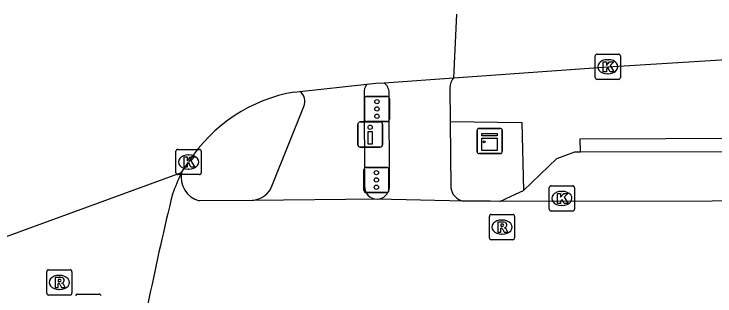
# Model space of a CAD drawing. Extents: x 160732 to 162105, y 387428 to 388479.
# Drawn here: x 161302.41 to 161330.2, y 388329.93 to 388341.11 of the extents above; entities that cross this region are included whole.
import ezdxf

# ---------------------------------------------------------------- set-up
doc = ezdxf.new("R2010")
doc.units = 0
for name, color, linetype in [('IMGEO_Berm_groen', 7, 'Continuous'), ('IMGEO_Drukknoppaal', 7, 'Continuous'), ('IMGEO_Fietspad_open', 7, 'Continuous'), ('IMGEO_Kast', 7, 'Continuous'), ('IMGEO_Kolk', 7, 'Continuous'), ('IMGEO_Parkeervlak_open', 7, 'Continuous'), ('IMGEO_Rijbaan_lokaal_gesloten', 7, 'Continuous'), ('IMGEO_Rijbaan_lokaal_open', 7, 'Continuous'), ('IMGEO_Rijbaan_regionaal_gesloten', 7, 'Continuous'), ('IMGEO_Rioolput', 7, 'Continuous'), ('IMGEO_Verkeersregelinstallatiepaal', 7, 'Continuous'), ('IMGEO_Voetpad_open', 7, 'Continuous')]:
    doc.layers.add(name, color=color, linetype=linetype)

msp = doc.modelspace()

# ---------------------------------------------------------------- linework, layer by layer
at = {"layer": 'IMGEO_Berm_groen'}
msp.add_lwpolyline([(161319.7, 388336.853), (161322.538, 388336.806), (161322.616, 388334.119)], dxfattribs=at)
at = {"layer": 'IMGEO_Drukknoppaal'}
for p, q in [((161316.036, 388335.931), (161316.036, 388336.731)), ((161316.036, 388336.731), (161316.036, 388335.931)), ((161316.136, 388336.831), (161316.926, 388336.831)), ((161316.926, 388336.831), (161316.136, 388336.831)), ((161317.026, 388336.731), (161317.026, 388335.931)), ((161317.026, 388335.931), (161317.026, 388336.731)), ((161316.926, 388335.831), (161316.136, 388335.831)), ((161316.136, 388335.831), (161316.926, 388335.831))]:
    msp.add_line(p, q, dxfattribs=at)
msp.add_lwpolyline([(161316.606, 388336.456), (161316.606, 388335.956), (161316.456, 388335.956), (161316.456, 388336.456), (161316.606, 388336.456)], dxfattribs=at)
msp.add_circle((161316.531, 388336.621), 0.085, dxfattribs=at)
for centre, start, end in [((161316.136, 388336.731), 90, 180), ((161316.136, 388336.731), 90, 180), ((161316.926, 388336.731), 0, 90), ((161316.926, 388336.731), 360, 90), ((161316.136, 388335.931), 180, 270), ((161316.136, 388335.931), 180, 270), ((161316.926, 388335.931), 270, 0), ((161316.926, 388335.931), 270, 0)]:
    msp.add_arc(centre, 0.1, start, end, dxfattribs=at)
at = {"layer": 'IMGEO_Fietspad_open'}
for points in [[(161316.291, 388337.956), (161316.309, 388334.297)], [(161312.657, 388334.349), (161313.9, 388337.45)]]:
    msp.add_lwpolyline(points, dxfattribs=at)
for centre, radius, start, end in [((161316.793, 388338.004), 0.505, 140.3226, 185.4284), ((161313.451, 388337.645), 0.489, 336.4733, 53.559), ((161311.802, 388334.618), 0.897, 273.3463, 342.5319), ((161316.804, 388334.269), 0.496, 176.7599, 270.2105)]:
    msp.add_arc(centre, radius, start, end, dxfattribs=at)
at = {"layer": 'IMGEO_Kast'}
for p, q in [((161320.77, 388335.653), (161320.77, 388336.494)), ((161320.77, 388336.494), (161320.77, 388335.653)), ((161320.845, 388336.578), (161321.686, 388336.578)), ((161321.686, 388336.578), (161320.845, 388336.578)), ((161321.77, 388336.503), (161321.77, 388335.662)), ((161321.77, 388335.662), (161321.77, 388336.503)), ((161321.695, 388335.578), (161320.854, 388335.578)), ((161320.854, 388335.578), (161321.695, 388335.578))]:
    msp.add_line(p, q, dxfattribs=at)
for points in [[(161320.965, 388336.368), (161321.565, 388336.368), (161321.565, 388336.283), (161320.965, 388336.283), (161320.965, 388336.368)], [(161320.965, 388336.193), (161321.565, 388336.193), (161321.565, 388335.704), (161320.965, 388335.704), (161320.965, 388336.193)]]:
    msp.add_lwpolyline(points, dxfattribs=at)
msp.add_circle((161321.049, 388336.042), 0.0377, dxfattribs=at)
for centre, start, end in [((161320.848, 388336.5), 92.4484, 184.2845), ((161320.848, 388336.5), 92.4484, 184.2845), ((161321.692, 388336.5), 2.4484, 94.2845), ((161321.692, 388336.5), 2.4484, 94.2845), ((161320.848, 388335.656), 182.4484, 274.2845), ((161320.848, 388335.656), 182.4484, 274.2845), ((161321.692, 388335.656), 272.4484, 4.2845), ((161321.692, 388335.656), 272.4484, 4.2845)]:
    msp.add_arc(centre, 0.0779, start, end, dxfattribs=at)
at = {"layer": 'IMGEO_Kolk'}
for p, q in [((161325.452, 388338.595), (161325.452, 388339.447)), ((161325.527, 388339.521), (161326.379, 388339.521)), ((161326.453, 388339.447), (161326.453, 388338.595)), ((161325.94, 388339.301), (161325.965, 388339.301)), ((161325.963, 388338.741), (161325.938, 388338.741)), ((161326.379, 388338.521), (161325.527, 388338.521)), ((161308.832, 388334.818), (161308.832, 388335.67)), ((161308.907, 388335.744), (161309.759, 388335.744)), ((161309.833, 388335.67), (161309.833, 388334.818)), ((161309.32, 388335.524), (161309.345, 388335.524)), ((161309.759, 388334.744), (161308.907, 388334.744)), ((161309.343, 388334.964), (161309.318, 388334.964)), ((161323.631, 388333.373), (161323.631, 388334.225)), ((161323.706, 388334.299), (161324.558, 388334.299)), ((161324.632, 388334.225), (161324.632, 388333.373)), ((161324.119, 388334.079), (161324.144, 388334.079)), ((161324.142, 388333.519), (161324.117, 388333.519)), ((161324.558, 388333.299), (161323.706, 388333.299))]:
    msp.add_line(p, q, dxfattribs=at)
for points in [[(161325.452, 388338.595), (161325.452, 388339.447)], [(161325.527, 388339.521), (161326.379, 388339.521)], [(161326.453, 388339.447), (161326.453, 388338.595)], [(161325.773, 388339.221), (161325.896, 388339.221), (161325.896, 388339.07), (161326.026, 388339.221), (161326.19, 388339.221), (161326.044, 388339.07), (161326.197, 388338.821), (161326.045, 388338.821), (161325.96, 388338.985), (161325.896, 388338.918), (161325.896, 388338.821), (161325.773, 388338.821), (161325.773, 388339.221)], [(161326.379, 388338.521), (161325.527, 388338.521)], [(161308.832, 388334.818), (161308.832, 388335.67)], [(161308.907, 388335.744), (161309.759, 388335.744)], [(161309.833, 388335.67), (161309.833, 388334.818)], [(161309.153, 388335.444), (161309.276, 388335.444), (161309.276, 388335.293), (161309.406, 388335.444), (161309.57, 388335.444), (161309.424, 388335.293), (161309.577, 388335.044), (161309.425, 388335.044), (161309.34, 388335.208), (161309.276, 388335.141), (161309.276, 388335.044), (161309.153, 388335.044), (161309.153, 388335.444)], [(161309.759, 388334.744), (161308.907, 388334.744)], [(161323.631, 388333.373), (161323.631, 388334.225)], [(161323.706, 388334.299), (161324.558, 388334.299)], [(161324.632, 388334.225), (161324.632, 388333.373)], [(161323.952, 388333.999), (161324.075, 388333.999), (161324.075, 388333.848), (161324.205, 388333.999), (161324.369, 388333.999), (161324.223, 388333.848), (161324.376, 388333.599), (161324.224, 388333.599), (161324.139, 388333.763), (161324.075, 388333.696), (161324.075, 388333.599), (161323.952, 388333.599), (161323.952, 388333.999)], [(161324.558, 388333.299), (161323.706, 388333.299)]]:
    msp.add_lwpolyline(points, dxfattribs=at)
for centre, start, end in [((161325.529, 388339.445), 91.552, 178.448), ((161325.529, 388339.445), 91.552, 178.448), ((161326.377, 388339.445), 1.552, 88.448), ((161326.377, 388339.445), 1.552, 88.448), ((161325.529, 388338.597), 181.552, 268.448), ((161325.529, 388338.597), 181.552, 268.448), ((161326.377, 388338.597), 271.552, 358.448), ((161326.377, 388338.597), 271.552, 358.448), ((161308.909, 388335.668), 91.552, 178.448), ((161308.909, 388335.668), 91.552, 178.448), ((161309.757, 388335.668), 1.552, 88.448), ((161309.757, 388335.668), 1.552, 88.448), ((161308.909, 388334.82), 181.552, 268.448), ((161308.909, 388334.82), 181.552, 268.448), ((161309.757, 388334.82), 271.552, 358.448), ((161309.757, 388334.82), 271.552, 358.448), ((161323.708, 388334.223), 91.552, 178.448), ((161323.708, 388334.223), 91.552, 178.448), ((161324.556, 388334.223), 1.552, 88.448), ((161324.556, 388334.223), 1.552, 88.448), ((161323.708, 388333.375), 181.552, 268.448), ((161323.708, 388333.375), 181.552, 268.448), ((161324.556, 388333.375), 271.552, 358.448), ((161324.556, 388333.375), 271.552, 358.448)]:
    msp.add_arc(centre, 0.0765, start, end, dxfattribs=at)
for centre, major_axis, ratio, start_param, end_param in [((161325.939, 388339.021), (-0.387, 0.002), 0.722429, 4.712389, 7.853982), ((161325.964, 388339.021), (-0.39, 0.002), 0.717154, 1.570796, 4.712389), ((161309.319, 388335.244), (-0.387, 0.002), 0.722429, 4.712389, 7.853982), ((161309.344, 388335.244), (-0.39, 0.002), 0.717154, 1.570796, 4.712389), ((161324.118, 388333.799), (-0.387, 0.002), 0.722429, 4.712389, 7.853982), ((161324.143, 388333.799), (-0.39, 0.002), 0.717154, 1.570796, 4.712389)]:
    msp.add_ellipse(centre, major_axis=major_axis, ratio=ratio, start_param=start_param, end_param=end_param, dxfattribs=at)
at = {"layer": 'IMGEO_Parkeervlak_open'}
for points in [[(161322.616, 388334.119), (161323.933, 388335.387), (161324.643, 388335.65), (161324.864, 388335.643)], [(161321.672, 388333.684), (161322.124, 388333.892), (161322.616, 388334.119)]]:
    msp.add_lwpolyline(points, dxfattribs=at)
at = {"layer": 'IMGEO_Rijbaan_lokaal_gesloten'}
for centre, radius, start, end in [((161323.964, 388328.084), 16.367, 155.6841, 158.9137), ((161426.415, 388305.435), 121.132, 166.37321, 170.33944)]:
    msp.add_arc(centre, radius, start, end, dxfattribs=at)
at = {"layer": 'IMGEO_Rijbaan_lokaal_open'}
for points in [[(161311.854, 388333.723), (161309.751, 388333.703)], [(161316.806, 388333.773), (161311.854, 388333.723)], [(161320.243, 388333.696), (161316.806, 388333.773)], [(161321.672, 388333.684), (161321.29, 388333.687), (161320.243, 388333.696)], [(161355.345, 388333.729), (161321.672, 388333.684)]]:
    msp.add_lwpolyline(points, dxfattribs=at)
msp.add_arc((161310.016, 388334.649), 0.983, 169.7589, 254.3529, dxfattribs=at)
at = {"layer": 'IMGEO_Rijbaan_regionaal_gesloten'}
for points in [[(161319.855, 388338.585), (161319.969, 388341.111)], [(161319.855, 388338.585), (161325.953, 388339.021), (161342.412, 388340.03)], [(161313.742, 388338.039), (161316.405, 388338.326)], [(161316.405, 388338.326), (161316.762, 388338.364), (161317.085, 388338.387)], [(161317.085, 388338.387), (161319.855, 388338.585)], [(161313.532, 388338.017), (161313.742, 388338.039)], [(161309.049, 388334.824), (161309.333, 388335.244)], [(161299.314, 388331.279), (161309.049, 388334.824)]]:
    msp.add_lwpolyline(points, dxfattribs=at)
msp.add_arc((161314.575, 388331.873), 6.232, 99.6305, 147.2506, dxfattribs=at)
at = {"layer": 'IMGEO_Rioolput'}
for p, q in [((161321.256, 388332.236), (161321.256, 388333.088)), ((161321.331, 388333.162), (161322.183, 388333.162)), ((161322.257, 388333.088), (161322.257, 388332.236)), ((161321.744, 388332.942), (161321.769, 388332.942)), ((161321.767, 388332.382), (161321.742, 388332.382)), ((161322.183, 388332.162), (161321.331, 388332.162)), ((161303.707, 388330.043), (161303.707, 388330.895)), ((161303.782, 388330.969), (161304.634, 388330.969)), ((161304.708, 388330.895), (161304.708, 388330.043)), ((161304.195, 388330.749), (161304.22, 388330.749)), ((161304.218, 388330.189), (161304.193, 388330.189)), ((161304.934, 388330.006), (161305.786, 388330.006)), ((161304.634, 388329.969), (161303.782, 388329.969))]:
    msp.add_line(p, q, dxfattribs=at)
for points in [[(161321.256, 388332.236), (161321.256, 388333.088)], [(161321.331, 388333.162), (161322.183, 388333.162)], [(161322.257, 388333.088), (161322.257, 388332.236)], [(161321.845, 388332.86), (161321.593, 388332.862), (161321.593, 388332.462)], [(161321.771, 388332.781), (161321.717, 388332.781), (161321.717, 388332.7)], [(161321.593, 388332.462), (161321.717, 388332.462), (161321.717, 388332.624), (161321.728, 388332.624)], [(161321.717, 388332.7), (161321.769, 388332.7)], [(161321.775, 388332.595), (161321.846, 388332.462), (161321.986, 388332.462), (161321.921, 388332.588)], [(161322.183, 388332.162), (161321.331, 388332.162)], [(161303.707, 388330.043), (161303.707, 388330.895)], [(161303.782, 388330.969), (161304.634, 388330.969)], [(161304.708, 388330.895), (161304.708, 388330.043)], [(161304.296, 388330.667), (161304.044, 388330.669), (161304.044, 388330.269)], [(161304.222, 388330.588), (161304.168, 388330.588), (161304.168, 388330.507)], [(161304.044, 388330.269), (161304.168, 388330.269), (161304.168, 388330.431), (161304.179, 388330.431)], [(161304.168, 388330.507), (161304.22, 388330.507)], [(161304.226, 388330.402), (161304.297, 388330.269), (161304.437, 388330.269), (161304.372, 388330.395)], [(161304.934, 388330.006), (161305.786, 388330.006)], [(161304.634, 388329.969), (161303.782, 388329.969)]]:
    msp.add_lwpolyline(points, dxfattribs=at)
for centre, radius, start, end in [((161321.333, 388333.086), 0.0765, 91.552, 178.448), ((161321.333, 388333.086), 0.0765, 91.552, 178.448), ((161322.181, 388333.086), 0.0765, 1.552, 88.448), ((161322.181, 388333.086), 0.0765, 1.552, 88.448), ((161321.777, 388332.685), 0.0964, 77.0061, 93.1865), ((161321.791, 388332.742), 0.0378, 276.6634, 79.6772), ((161321.844, 388332.75), 0.109, 350.3612, 89.416), ((161321.727, 388332.571), 0.0533, 26.0293, 88.6989), ((161321.753, 388332.889), 0.19, 274.7715, 282.9687), ((161321.842, 388332.75), 0.112, 277.5842, 350.9817), ((161321.826, 388332.535), 0.108, 29.5134, 73.7905), ((161321.333, 388332.238), 0.0765, 181.552, 268.448), ((161321.333, 388332.238), 0.0765, 181.552, 268.448), ((161322.181, 388332.238), 0.0765, 271.552, 358.448), ((161322.181, 388332.238), 0.0765, 271.552, 358.448), ((161303.784, 388330.893), 0.0765, 91.552, 178.448), ((161303.784, 388330.893), 0.0765, 91.552, 178.448), ((161304.632, 388330.893), 0.0765, 1.552, 88.448), ((161304.632, 388330.893), 0.0765, 1.552, 88.448), ((161304.228, 388330.492), 0.0964, 77.0061, 93.1865), ((161304.242, 388330.549), 0.0378, 276.6634, 79.6772), ((161304.295, 388330.557), 0.109, 350.3612, 89.416), ((161304.293, 388330.557), 0.112, 277.5842, 350.9817), ((161304.178, 388330.378), 0.0533, 26.0293, 88.6989), ((161304.204, 388330.696), 0.19, 274.7715, 282.9687), ((161304.277, 388330.342), 0.108, 29.5134, 73.7905), ((161303.784, 388330.045), 0.0765, 181.552, 268.448), ((161303.784, 388330.045), 0.0765, 181.552, 268.448), ((161304.632, 388330.045), 0.0765, 271.552, 358.448), ((161304.632, 388330.045), 0.0765, 271.552, 358.448), ((161304.936, 388329.93), 0.0765, 91.552, 178.448), ((161304.936, 388329.93), 0.0765, 91.552, 178.448), ((161305.784, 388329.93), 0.0765, 1.552, 88.448), ((161305.784, 388329.93), 0.0765, 1.552, 88.448)]:
    msp.add_arc(centre, radius, start, end, dxfattribs=at)
for centre, major_axis, ratio, start_param, end_param in [((161321.743, 388332.662), (-0.387, 0.002), 0.722429, 4.712389, 7.853982), ((161321.768, 388332.662), (-0.39, 0.002), 0.717154, 1.570796, 4.712389), ((161304.194, 388330.469), (-0.387, 0.002), 0.722429, 4.712389, 7.853982), ((161304.219, 388330.469), (-0.39, 0.002), 0.717154, 1.570796, 4.712389)]:
    msp.add_ellipse(centre, major_axis=major_axis, ratio=ratio, start_param=start_param, end_param=end_param, dxfattribs=at)
at = {"layer": 'IMGEO_Verkeersregelinstallatiepaal'}
for p, q in [((161316.404, 388337.847), (161317.194, 388337.847)), ((161317.194, 388337.847), (161316.404, 388337.847)), ((161316.304, 388336.947), (161316.304, 388337.747)), ((161316.304, 388337.747), (161316.304, 388336.947)), ((161317.294, 388337.747), (161317.294, 388336.947)), ((161317.294, 388336.947), (161317.294, 388337.747)), ((161317.194, 388336.847), (161316.404, 388336.847)), ((161316.404, 388336.847), (161317.194, 388336.847)), ((161316.383, 388335.032), (161317.173, 388335.032)), ((161317.173, 388335.032), (161316.383, 388335.032)), ((161316.283, 388334.132), (161316.283, 388334.932)), ((161316.283, 388334.932), (161316.283, 388334.132)), ((161317.273, 388334.932), (161317.273, 388334.132)), ((161317.273, 388334.132), (161317.273, 388334.932)), ((161317.173, 388334.032), (161316.383, 388334.032)), ((161316.383, 388334.032), (161317.173, 388334.032))]:
    msp.add_line(p, q, dxfattribs=at)
for centre in [(161316.799, 388337.637), (161316.799, 388337.347), (161316.799, 388337.057), (161316.778, 388334.822), (161316.778, 388334.532), (161316.778, 388334.242)]:
    msp.add_circle(centre, 0.085, dxfattribs=at)
for centre, start, end in [((161316.404, 388337.747), 90, 180), ((161316.404, 388337.747), 90, 180), ((161317.194, 388337.747), 0, 90), ((161317.194, 388337.747), 360, 90), ((161316.404, 388336.947), 180, 270), ((161316.404, 388336.947), 180, 270), ((161317.194, 388336.947), 270, 0), ((161317.194, 388336.947), 270, 0), ((161316.383, 388334.932), 90, 180), ((161316.383, 388334.932), 90, 180), ((161317.173, 388334.932), 0, 90), ((161317.173, 388334.932), 360, 90), ((161316.383, 388334.132), 180, 270), ((161316.383, 388334.132), 180, 270), ((161317.173, 388334.132), 270, 0), ((161317.173, 388334.132), 270, 0)]:
    msp.add_arc(centre, 0.1, start, end, dxfattribs=at)
at = {"layer": 'IMGEO_Voetpad_open'}
for points in [[(161319.684, 388338.18), (161319.7, 388336.853)], [(161317.293, 388334.248), (161317.284, 388337.996)], [(161319.7, 388336.853), (161319.732, 388334.224)], [(161324.864, 388335.643), (161324.858, 388336.163), (161352.008, 388336.264), (161351.998, 388335.674)], [(161324.864, 388335.643), (161351.998, 388335.674)]]:
    msp.add_lwpolyline(points, dxfattribs=at)
for centre, radius, start, end in [((161316.756, 388337.973), 0.529, 2.4738, 51.4739), ((161320.27, 388338.171), 0.586, 135.0689, 179.15), ((161316.801, 388334.265), 0.492, 270.5604, 358.0103), ((161320.317, 388334.279), 0.587, 185.3515, 262.7738)]:
    msp.add_arc(centre, radius, start, end, dxfattribs=at)

doc.saveas('drawing.dxf')
